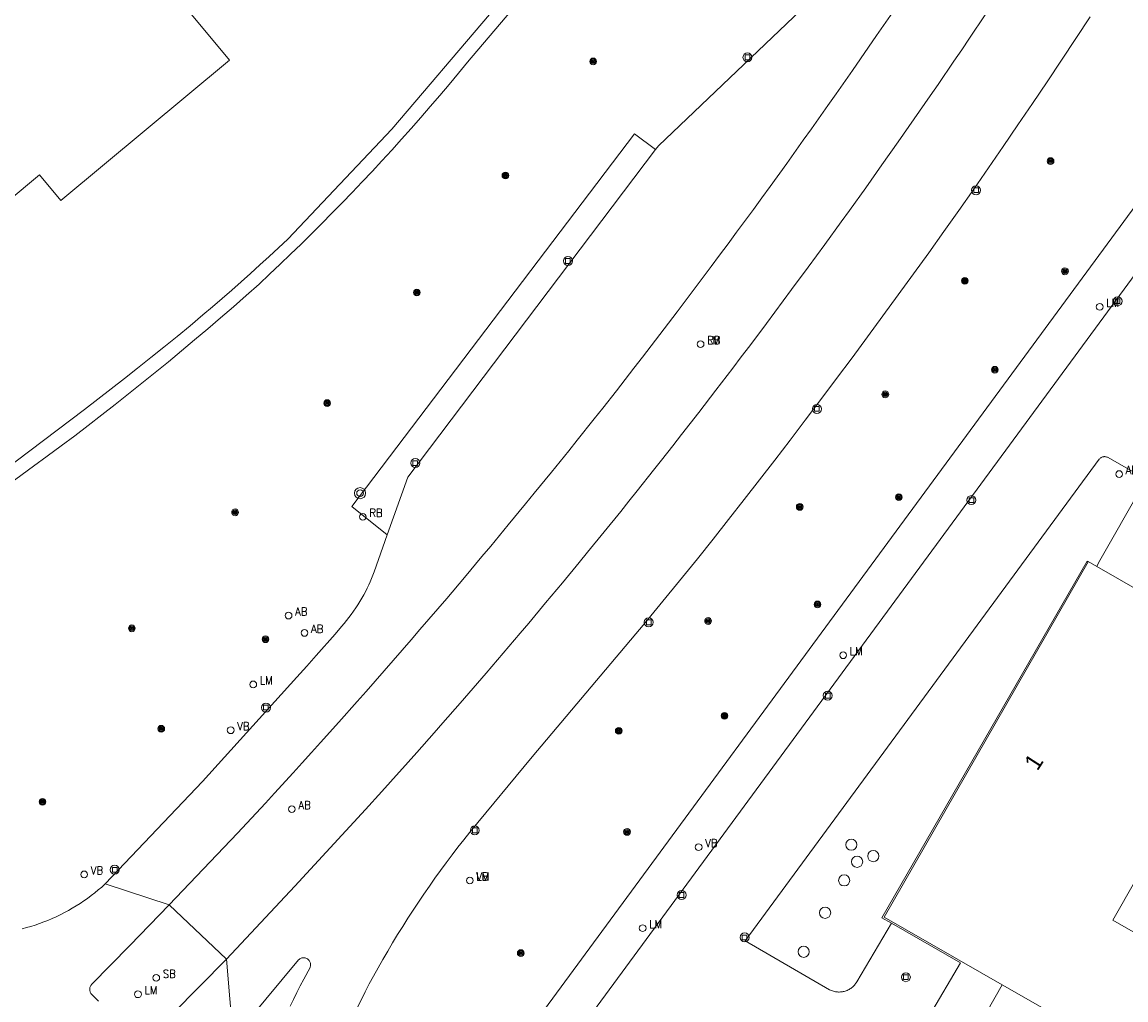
# Model space of a CAD drawing. Header units: metres. Extents: x 138165 to 154469, y 480134 to 494189.
# Tile 705 of 1056: x 147267 to 147349, y 487461 to 487533. Entities that reach past the tile are written whole.
import ezdxf

# ---------------------------------------------------------------- set-up
doc = ezdxf.new("R2010")
doc.units = ezdxf.units.M
doc.header["$LTSCALE"] = 0.001
doc.header["$MEASUREMENT"] = 0
for name, color, linetype, lineweight in [('Level 5', 7, 'Continuous', 0), ('TOP-L-terrein schutting raster hek leuning', 7, 'Continuous', 0), ('TOP-L-topo objecten punt', 7, 'Continuous', 0), ('TOP-L-topo objecten vlak', 7, 'Continuous', 0), ('TOP-T-topo huisnummering naamgeving', 7, 'Continuous', 0)]:
    doc.layers.add(name, color=color, linetype=linetype, lineweight=lineweight)
doc.styles.add('Style-INTL_ISO', font='INTL_ISO.shx')
doc.styles.add('Style-STANDARD', font='STANDARD.shx')

# ---------------------------------------------------------------- blocks, each defined once
blk = doc.blocks.new('24')
at = {"layer": 'TOP-L-topo objecten punt', "color": 7, "linetype": 'Continuous', "lineweight": 0}
for radius in [0.025, 0.0182, 0.0115, 0.005]:
    blk.add_circle((0, 0), radius, dxfattribs=at)
blk = doc.blocks.new('39')
at = {"layer": 'TOP-L-topo objecten punt', "color": 7, "linetype": 'Continuous', "lineweight": 0}
for p, q in [((0.0175, 0.0175), (-0.0175, 0.0175)), ((-0.0175, 0.0175), (-0.0175, -0.0175)), ((0.0175, 0.0175), (0.0175, -0.0175)), ((0.0175, -0.0175), (-0.0175, -0.0175))]:
    blk.add_line(p, q, dxfattribs=at)
blk.add_circle((0, 0), 0.0332, dxfattribs=at)
blk = doc.blocks.new('*U13')
at = {"layer": 'Level 5', "color": 7, "linetype": 'Continuous', "lineweight": 0}
blk.add_circle((0, 0), 0.0415, dxfattribs=at)
blk = doc.blocks.new('150')
at = {"layer": 'Level 5', "color": 7, "linetype": 'Continuous', "lineweight": 0}
blk.add_blockref('*U13', (0, 0), dxfattribs=at)
blk = doc.blocks.new('16')
at = {"layer": 'TOP-L-topo objecten punt', "color": 7, "linetype": 'Continuous', "lineweight": 0}
blk.add_circle((0, 0), 0.025, dxfattribs=at)
at = {"layer": 'TOP-L-topo objecten punt', "color": 7, "linetype": 'Continuous', "lineweight": 0, "style": 'Style-STANDARD'}
blk.add_text('LM', height=0.06, dxfattribs=at).set_placement((0.0483, 0))
blk = doc.blocks.new('14')
at = {"layer": 'TOP-L-topo objecten punt', "color": 7, "linetype": 'Continuous', "lineweight": 0}
blk.add_circle((0, 0), 0.025, dxfattribs=at)
at = {"layer": 'TOP-L-topo objecten punt', "color": 7, "linetype": 'Continuous', "lineweight": 0, "style": 'Style-STANDARD'}
blk.add_text('VB', height=0.06, dxfattribs=at).set_placement((0.0483, 0))
blk = doc.blocks.new('11')
at = {"layer": 'TOP-L-topo objecten punt', "color": 7, "linetype": 'Continuous', "lineweight": 0}
blk.add_circle((0, 0), 0.025, dxfattribs=at)
at = {"layer": 'TOP-L-topo objecten punt', "color": 7, "linetype": 'Continuous', "lineweight": 0, "style": 'Style-STANDARD'}
blk.add_text('AB', height=0.06, dxfattribs=at).set_placement((0.0483, 0))
blk = doc.blocks.new('127')
at = {"layer": 'TOP-L-topo objecten punt', "color": 7, "linetype": 'Continuous', "lineweight": 0}
blk.add_circle((0, 0), 0.025, dxfattribs=at)
at = {"layer": 'TOP-L-topo objecten punt', "color": 7, "linetype": 'Continuous', "lineweight": 0, "style": 'Style-STANDARD'}
blk.add_text('RB', height=0.06, dxfattribs=at).set_placement((0.0483, 0))
blk = doc.blocks.new('175')
at = {"layer": 'TOP-L-topo objecten punt', "color": 7, "linetype": 'Continuous', "lineweight": 0}
blk.add_circle((0, 0), 0.025, dxfattribs=at)
at = {"layer": 'TOP-L-topo objecten punt', "color": 7, "linetype": 'Continuous', "lineweight": 0, "style": 'Style-STANDARD'}
blk.add_text('SB', height=0.06, dxfattribs=at).set_placement((0.0483, 0))
blk = doc.blocks.new('27')
at = {"layer": 'TOP-L-topo objecten punt', "color": 7, "linetype": 'Continuous', "lineweight": 0}
for radius in [0.0415, 0.025]:
    blk.add_circle((0, 0), radius, dxfattribs=at)

msp = doc.modelspace()

# ---------------------------------------------------------------- linework, layer by layer
at = {"layer": 'TOP-L-terrein schutting raster hek leuning', "flags": 128}
msp.add_lwpolyline([(147201.81, 487536.658), (147244.969, 487484.366), (147271.418, 487504.375), (147272.412, 487505.131), (147273.403, 487505.892), (147274.389, 487506.659), (147275.37, 487507.431), (147276.348, 487508.209), (147277.321, 487508.992), (147278.289, 487509.781), (147279.253, 487510.575), (147280.213, 487511.374), (147280.926, 487511.981), (147281.635, 487512.593), (147282.34, 487513.208), (147283.042, 487513.828), (147283.739, 487514.453), (147284.433, 487515.081), (147285.123, 487515.714), (147285.81, 487516.351), (147286.492, 487516.992), (147294.214, 487525.144), (147301.447, 487533.664)], dxfattribs=at)
at = {"layer": 'TOP-L-topo objecten vlak', "flags": 128}
for points in [[(147313.742, 487523.64), (147313.966, 487523.911), (147326.616, 487536.011), (147326.888, 487536.259), (147327.156, 487536.511), (147327.419, 487536.768), (147327.677, 487537.03), (147327.931, 487537.296), (147328.18, 487537.567), (147328.425, 487537.842), (147328.664, 487538.121), (147328.899, 487538.404), (147329.128, 487538.692), (147329.353, 487538.983), (147333.581, 487545.418), (147344.083, 487562.411), (147349.281, 487571.426), (147355.695, 487583.236), (147360.244, 487592.103), (147360.672, 487593.02), (147361.826, 487595.804), (147362.496, 487597.698), (147363.057, 487599.499)], [(147299.761, 487423.974), (147302.432, 487455.685), (147371.166, 487549.222)], [(147258.918, 487514.136), (147268.093, 487521.764), (147269.666, 487519.872), (147282.175, 487530.273), (147270.394, 487544.443)], [(147309.741, 487541.841), (147299.823, 487530.12), (147299.139, 487529.29), (147298.449, 487528.464), (147297.754, 487527.643), (147297.053, 487526.826), (147296.348, 487526.014), (147295.637, 487525.206), (147294.921, 487524.403), (147294.2, 487523.605), (147293.473, 487522.811), (147292.742, 487522.022), (147292.005, 487521.238), (147291.264, 487520.458), (147290.517, 487519.683), (147289.766, 487518.913), (147289.009, 487518.148), (147288.248, 487517.388), (147287.481, 487516.633), (147286.71, 487515.883), (147285.934, 487515.137), (147285.154, 487514.397), (147284.368, 487513.662), (147283.423, 487512.822), (147282.474, 487511.987), (147281.519, 487511.159), (147280.559, 487510.335), (147279.595, 487509.518), (147278.626, 487508.706), (147277.652, 487507.9), (147276.673, 487507.1), (147275.689, 487506.306), (147274.701, 487505.517), (147273.708, 487504.735), (147272.711, 487503.958), (147271.709, 487503.187), (147270.702, 487502.422), (147269.691, 487501.664), (147268.675, 487500.911), (147267.655, 487500.164), (147244.702, 487483.288)], [(147201.81, 487536.658), (147244.969, 487484.366), (147271.418, 487504.375), (147272.412, 487505.131), (147273.403, 487505.892), (147274.389, 487506.659), (147275.37, 487507.431), (147276.348, 487508.209), (147277.321, 487508.992), (147278.289, 487509.781), (147279.253, 487510.575), (147280.213, 487511.374), (147280.926, 487511.981), (147281.635, 487512.593), (147282.34, 487513.208), (147283.042, 487513.828), (147283.739, 487514.453), (147284.433, 487515.081), (147285.123, 487515.714), (147285.81, 487516.351), (147286.492, 487516.992), (147294.214, 487525.144), (147301.447, 487533.664)], [(147331.332, 487533.825), (147330.141, 487532.087), (147329.543, 487531.22), (147328.343, 487529.49), (147327.136, 487527.764), (147326.53, 487526.903), (147325.313, 487525.184), (147324.702, 487524.326), (147323.475, 487522.614), (147322.242, 487520.907), (147321.623, 487520.055), (147321.002, 487519.204), (147319.756, 487517.506), (147319.131, 487516.659), (147318.504, 487515.813), (147317.875, 487514.968), (147316.613, 487513.282), (147315.344, 487511.601), (147314.707, 487510.762), (147313.429, 487509.088), (147312.788, 487508.253), (147312.145, 487507.419), (147311.5, 487506.586), (147310.854, 487505.755), (147309.845, 487504.475), (147309.215, 487503.68), (147307.951, 487502.094), (147307.317, 487501.303), (147306.043, 487499.725), (147304.764, 487498.152), (147304.122, 487497.367), (147302.833, 487495.802), (147301.538, 487494.241), (147300.888, 487493.463), (147299.583, 487491.91), (147298.273, 487490.362), (147296.956, 487488.82), (147296.296, 487488.051), (147295.634, 487487.283), (147294.97, 487486.516), (147293.639, 487484.987), (147292.301, 487483.463), (147291.63, 487482.702), (147290.283, 487481.186), (147288.93, 487479.675), (147288.252, 487478.922), (147287.572, 487478.17), (147286.89, 487477.419), (147285.523, 487475.922), (147284.837, 487475.175), (147284.149, 487474.43), (147282.77, 487472.943), (147277.713, 487467.644)], [(147281.944, 487463.614), (147287.019, 487469.033), (147292.262, 487474.718), (147293.46, 487476.038), (147294.113, 487476.762), (147295.414, 487478.214), (147296.063, 487478.942), (147297.355, 487480.402), (147297.999, 487481.134), (147299.282, 487482.602), (147299.922, 487483.338), (147301.196, 487484.814), (147302.465, 487486.295), (147303.727, 487487.781), (147304.356, 487488.526), (147305.609, 487490.02), (147306.856, 487491.519), (147308.096, 487493.023), (147308.714, 487493.777), (147309.946, 487495.289), (147311.171, 487496.806), (147311.781, 487497.566), (147312.39, 487498.328), (147313.603, 487499.855), (147314.207, 487500.62), (147315.04, 487501.681), (147315.679, 487502.5), (147316.952, 487504.14), (147318.219, 487505.786), (147319.48, 487507.436), (147320.108, 487508.263), (147320.734, 487509.091), (147321.982, 487510.751), (147322.603, 487511.583), (147323.842, 487513.25), (147325.074, 487514.922), (147326.299, 487516.599), (147327.518, 487518.28), (147328.125, 487519.123), (147329.334, 487520.811), (147330.537, 487522.504), (147331.733, 487524.202), (147332.923, 487525.904), (147334.106, 487527.611), (147334.695, 487528.466), (147335.868, 487530.18), (147336.452, 487531.038), (147337.035, 487531.898), (147338.195, 487533.621)], [(147345.969, 487533.471), (147344.91, 487531.861), (147343.845, 487530.256), (147342.775, 487528.654), (147341.698, 487527.056), (147340.615, 487525.462), (147339.527, 487523.872), (147338.433, 487522.286), (147337.333, 487520.704), (147336.227, 487519.126), (147335.115, 487517.553), (147333.998, 487515.983), (147332.875, 487514.417), (147331.746, 487512.856), (147330.611, 487511.298), (147329.471, 487509.745), (147328.325, 487508.196), (147327.173, 487506.652), (147326.016, 487505.111), (147324.853, 487503.575), (147323.726, 487502.096), (147322.594, 487500.62), (147321.457, 487499.149), (147320.315, 487497.681), (147319.167, 487496.217), (147318.015, 487494.758), (147316.858, 487493.302), (147312.948, 487488.533), (147304.6, 487478.603), (147299.985, 487473.028), (147299.54, 487472.468), (147299.101, 487471.904), (147298.668, 487471.335), (147298.239, 487470.763), (147297.817, 487470.186), (147297.399, 487469.605), (147296.988, 487469.02), (147296.582, 487468.432), (147296.182, 487467.839), (147295.787, 487467.243), (147295.398, 487466.643), (147295.015, 487466.039), (147294.638, 487465.432), (147294.267, 487464.821), (147293.901, 487464.206), (147293.541, 487463.588), (147293.188, 487462.967), (147292.84, 487462.342), (147292.538, 487461.772), (147292.242, 487461.199), (147291.953, 487460.623), (147291.671, 487460.042)], [(147291.671, 487460.042), (147291.953, 487460.623), (147292.242, 487461.199), (147292.538, 487461.772), (147292.84, 487462.342), (147293.188, 487462.967), (147293.541, 487463.588), (147293.901, 487464.206), (147294.267, 487464.821), (147294.638, 487465.432), (147295.015, 487466.039), (147295.398, 487466.643), (147295.787, 487467.243), (147296.182, 487467.839), (147296.582, 487468.432), (147296.988, 487469.02), (147297.399, 487469.605), (147297.817, 487470.186), (147298.239, 487470.763), (147298.668, 487471.335), (147299.101, 487471.904), (147299.54, 487472.468), (147299.985, 487473.028), (147304.6, 487478.603), (147312.948, 487488.533), (147316.858, 487493.302), (147318.015, 487494.758), (147319.167, 487496.217), (147320.315, 487497.681), (147321.457, 487499.149), (147322.594, 487500.62), (147323.726, 487502.096), (147324.853, 487503.575), (147326.016, 487505.111), (147327.173, 487506.652), (147328.325, 487508.196), (147329.471, 487509.745), (147330.611, 487511.298), (147331.746, 487512.856), (147332.875, 487514.417), (147333.998, 487515.983), (147335.115, 487517.553), (147336.227, 487519.126), (147337.333, 487520.704), (147338.433, 487522.286), (147339.527, 487523.872), (147340.615, 487525.462), (147341.698, 487527.056), (147342.775, 487528.654), (147343.845, 487530.256), (147344.91, 487531.861), (147345.969, 487533.471)], [(147293.873, 487495.081), (147291.234, 487497.168), (147312.188, 487524.795), (147313.742, 487523.64)], [(147293.873, 487495.081), (147295.405, 487499.356), (147313.742, 487523.64)], [(147352.38, 487518.591), (147307.913, 487458.077)], [(147331.233, 487466.285), (147328.665, 487461.931), (147328.625, 487461.865), (147328.582, 487461.802), (147328.543, 487461.749), (147328.494, 487461.69), (147328.442, 487461.633), (147328.396, 487461.587), (147328.339, 487461.535), (147328.279, 487461.487), (147328.217, 487461.441), (147328.162, 487461.405), (147328.097, 487461.366), (147328.029, 487461.33), (147327.959, 487461.297), (147327.888, 487461.269), (147327.816, 487461.244), (147327.742, 487461.222), (147327.667, 487461.204), (147327.602, 487461.192), (147327.526, 487461.182), (147327.45, 487461.175), (147327.373, 487461.173), (147327.307, 487461.174), (147327.231, 487461.178), (147327.155, 487461.187), (147327.079, 487461.199), (147327.015, 487461.213), (147326.94, 487461.232), (147326.867, 487461.256), (147326.795, 487461.283), (147326.725, 487461.313), (147326.656, 487461.347), (147320.385, 487464.98), (147346.643, 487500.686), (147346.673, 487500.719), (147346.706, 487500.749), (147346.746, 487500.78), (147346.784, 487500.804), (147346.829, 487500.827), (147346.871, 487500.843), (147346.92, 487500.857), (147346.97, 487500.866), (147347.014, 487500.869), (147347.065, 487500.869), (147347.11, 487500.864), (147347.16, 487500.854), (147347.202, 487500.841), (147347.249, 487500.822), (147347.289, 487500.801), (147349.682, 487499.45)], [(147349.876, 487498.754), (147346.587, 487492.987), (147346.455, 487492.731)], [(147272.953, 487469.184), (147280.186, 487476.793), (147287.168, 487484.524), (147287.9, 487485.326), (147288.602, 487486.118), (147290.001, 487487.705), (147290.482, 487488.277), (147290.67, 487488.496), (147290.853, 487488.718), (147291.031, 487488.945), (147291.204, 487489.175), (147291.372, 487489.409), (147291.536, 487489.647), (147291.694, 487489.888), (147291.846, 487490.132), (147291.994, 487490.38), (147292.136, 487490.63), (147292.273, 487490.884), (147292.39, 487491.117), (147292.502, 487491.353), (147292.608, 487491.591), (147292.709, 487491.832), (147292.805, 487492.074), (147292.896, 487492.319), (147293.873, 487495.081)], [(147345.814, 487493.079), (147345.737, 487493.124), (147330.536, 487466.68), (147331.233, 487466.285)], [(147345.814, 487493.079), (147330.689, 487466.73), (147339.445, 487461.704)], [(147346.455, 487492.731), (147345.823, 487493.094), (147345.814, 487493.079)], [(147346.455, 487492.731), (147351.662, 487489.742)], [(147356.721, 487461.299), (147347.641, 487466.511), (147351.062, 487472.47)], [(147266.8, 487465.859), (147267.125, 487465.945), (147267.449, 487466.039), (147267.769, 487466.14), (147268.088, 487466.249), (147268.404, 487466.365), (147268.717, 487466.488), (147269.027, 487466.62), (147269.333, 487466.758), (147269.637, 487466.904), (147269.936, 487467.057), (147270.233, 487467.217), (147270.525, 487467.384), (147270.813, 487467.557), (147271.097, 487467.738), (147271.376, 487467.925), (147271.651, 487468.119), (147271.922, 487468.32), (147272.187, 487468.527), (147272.448, 487468.74), (147272.703, 487468.959), (147272.953, 487469.184)], [(147272.953, 487469.184), (147277.713, 487467.644)], [(147277.713, 487467.644), (147274.797, 487464.621), (147271.959, 487461.726), (147271.927, 487461.688), (147271.897, 487461.645), (147271.872, 487461.599), (147271.851, 487461.55), (147271.836, 487461.506), (147271.824, 487461.455), (147271.817, 487461.403), (147271.816, 487461.35), (147271.819, 487461.298), (147271.826, 487461.252), (147271.839, 487461.201), (147271.857, 487461.152), (147271.879, 487461.104), (147271.906, 487461.059), (147271.937, 487461.016), (147271.968, 487460.982), (147272.111, 487460.843), (147272.473, 487460.487)], [(147277.713, 487467.644), (147281.944, 487463.614)], [(147334.06, 487459.44), (147336.354, 487463.335), (147331.233, 487466.285)], [(147275.971, 487457.551), (147281.944, 487463.614)], [(147281.944, 487463.614), (147282.461, 487457.728)], [(147286.669, 487460.12), (147286.911, 487460.626), (147287.159, 487461.127), (147287.414, 487461.626), (147287.676, 487462.121), (147288.149, 487462.98), (147288.167, 487463.032), (147288.179, 487463.085), (147288.186, 487463.14), (147288.187, 487463.195), (147288.183, 487463.249), (147288.173, 487463.303), (147288.158, 487463.356), (147288.137, 487463.407), (147288.111, 487463.455), (147288.078, 487463.504), (147288.039, 487463.55), (147287.996, 487463.59), (147287.948, 487463.626), (147287.897, 487463.655), (147287.842, 487463.679), (147287.785, 487463.696), (147287.727, 487463.707), (147287.668, 487463.711), (147287.608, 487463.708), (147287.55, 487463.698), (147287.492, 487463.682), (147287.437, 487463.659), (147287.385, 487463.63), (147287.337, 487463.596), (147287.293, 487463.556), (147282.461, 487457.728)], [(147339.445, 487461.704), (147337.178, 487457.714)], [(147342.944, 487459.695), (147339.445, 487461.704)]]:
    msp.add_lwpolyline(points, dxfattribs=at)

# ---------------------------------------------------------------- block references
at = {"layer": 'TOP-L-topo objecten punt', "xscale": 10, "yscale": 10, "zscale": 10}
for name, p in [('24', (147309.128, 487530.175)), ('39', (147320.567, 487530.476)), ('24', (147343.034, 487522.785)), ('24', (147302.627, 487521.718)), ('39', (147337.509, 487520.621)), ('39', (147307.261, 487515.376)), ('24', (147344.098, 487514.611)), ('24', (147336.68, 487513.902)), ('24', (147296.058, 487513.044)), ('16', (147346.673, 487511.975)), ('39', (147348.001, 487512.396)), ('16', (147317.092, 487509.205)), ('127', (147317.092, 487509.205)), ('24', (147338.902, 487507.314)), ('24', (147330.783, 487505.488)), ('24', (147289.42, 487504.839)), ('39', (147325.714, 487504.407)), ('39', (147295.947, 487500.394)), ('11', (147348.113, 487499.577)), ('27', (147291.854, 487498.161)), ('24', (147324.439, 487497.142)), ('24', (147331.781, 487497.86)), ('39', (147337.164, 487497.644)), ('24', (147282.588, 487496.739)), ('127', (147292.058, 487496.404)), ('24', (147325.756, 487489.914)), ('11', (147286.555, 487489.082)), ('24', (147274.94, 487488.14)), ('11', (147287.735, 487487.798)), ('39', (147313.247, 487488.584)), ('24', (147317.645, 487488.683)), ('24', (147284.841, 487487.328)), ('16', (147327.663, 487486.141)), ('16', (147283.939, 487483.98)), ('39', (147326.519, 487483.147)), ('39', (147284.877, 487482.261)), ('24', (147318.861, 487481.651)), ('14', (147282.266, 487480.58)), ('24', (147277.12, 487480.692)), ('24', (147311.027, 487480.538)), ('24', (147268.32, 487475.279)), ('11', (147286.8, 487474.73)), ('39', (147300.359, 487473.161)), ('24', (147311.641, 487473.042)), ('14', (147316.948, 487471.913)), ('150', (147328.267, 487472.095)), ('150', (147328.692, 487470.83)), ('150', (147329.891, 487471.25)), ('14', (147271.408, 487469.892)), ('39', (147273.67, 487470.236)), ('16', (147299.987, 487469.442)), ('14', (147299.987, 487469.442)), ('150', (147327.734, 487469.451)), ('39', (147315.682, 487468.365)), ('150', (147326.321, 487467.05)), ('16', (147312.8, 487465.907)), ('39', (147320.355, 487465.224)), ('24', (147303.763, 487464.062)), ('150', (147324.732, 487464.155)), ('175', (147276.748, 487462.222)), ('39', (147332.306, 487462.272)), ('16', (147275.393, 487461.005))]:
    msp.add_blockref(name, p, dxfattribs=at)

# ---------------------------------------------------------------- texts
at = {"layer": 'TOP-T-topo huisnummering naamgeving', "style": 'Style-INTL_ISO'}
msp.add_text('1', height=1.25, rotation=57.2, dxfattribs=at).set_placement((147342.056, 487477.51))

doc.saveas('drawing.dxf')
